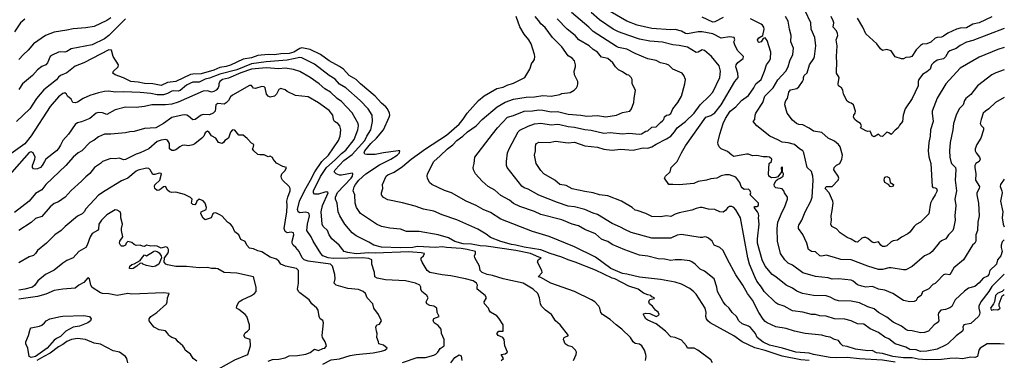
# Model space of a CAD drawing. Header units: metres. Extents: x -46681 to -43747, y -240911 to -237677.
# Tile 404 of 656: x -43981 to -43747, y -240500 to -240419. Entities that reach past the tile are written whole.
import ezdxf

# ---------------------------------------------------------------- set-up
doc = ezdxf.new("R2010")
doc.units = ezdxf.units.M
doc.layers.add('CONTOUR_INDEX', color=1, linetype='Continuous')
doc.layers.add('CONTOUR_INTER', color=3, linetype='Continuous')

msp = doc.modelspace()

# ---------------------------------------------------------------- linework, layer by layer
at = {"layer": 'CONTOUR_INDEX'}
for points, elevation in [([(-43959.6, -240418.34), (-43960.6, -240418.97), (-43963.6, -240420.34), (-43965.6, -240420.72), (-43968.6, -240420.9), (-43970.1, -240421.27), (-43973.1, -240421.74), (-43975.22, -240422.52), (-43978.1, -240424.52), (-43979.31, -240426.02), (-43980.48, -240427.02), (-43981.6, -240428.27)], 95), ([(-43793.1, -240499.98), (-43795.1, -240499.79), (-43799.6, -240498.92), (-43803.6, -240497.57), (-43806.1, -240496.94), (-43809.06, -240495.52), (-43811.1, -240494.1), (-43816.72, -240491.02), (-43817.25, -240490.52), (-43817.63, -240490.02), (-43817.76, -240489.52), (-43817.66, -240488.52), (-43817.9, -240487.52), (-43820.1, -240484.2), (-43820.6, -240483.61), (-43821.6, -240482.81), (-43823.6, -240481.76), (-43825.1, -240481.29), (-43828.6, -240480.68), (-43833.6, -240480.14), (-43836.6, -240479.39), (-43837.6, -240479.25), (-43838.2, -240479.02), (-43840.38, -240478.02), (-43844.1, -240475.37), (-43849.1, -240472.88), (-43855.1, -240470.46), (-43859.1, -240469.2), (-43866.6, -240466.31), (-43869.1, -240464.75), (-43870.87, -240464.02), (-43872.56, -240463.02), (-43874.94, -240462.02), (-43878.38, -240460.02), (-43880.1, -240459.45), (-43883.1, -240458.02), (-43883.65, -240457.52), (-43884.1, -240456.51), (-43884.2, -240456.02), (-43884.14, -240455.52), (-43882.65, -240452.52), (-43881.1, -240451.21), (-43879.38, -240449.52), (-43878.1, -240448.57), (-43877.1, -240447.57), (-43875.66, -240446.52), (-43874.6, -240445.52), (-43872.54, -240444.02), (-43871.12, -240442.52), (-43867.5, -240439.52), (-43865.6, -240438.39), (-43863.6, -240437.72), (-43860.6, -240437.18), (-43858.6, -240437.12), (-43856.6, -240436.81), (-43854.6, -240437.01), (-43852.6, -240436.56), (-43852.1, -240436.34), (-43850.1, -240436.07), (-43849.16, -240435.52), (-43848.62, -240435.02), (-43848.39, -240434.52), (-43848.25, -240434.02), (-43848.31, -240433.52), (-43849.1, -240431.91), (-43849.17, -240431.02), (-43848.84, -240430.02), (-43848.84, -240429.52), (-43849.1, -240428.52), (-43849.6, -240427.91), (-43850.6, -240427.34), (-43852.1, -240425.22), (-43854.32, -240423.02), (-43856.1, -240420.65), (-43857.1, -240419.75), (-43857.54, -240419.02), (-43858.46, -240418.02)], 95), ([(-43813.6, -240418.26), (-43815.6, -240419.27), (-43816.1, -240419.32), (-43818.6, -240418.15)], 100), ([(-43746.6, -240437.27), (-43748.68, -240438.52), (-43750.29, -240440.02), (-43751.1, -240440.54), (-43751.6, -240441.07), (-43752.15, -240442.52), (-43752.34, -240443.52), (-43752.1, -240443.99), (-43751.57, -240444.52), (-43751.55, -240445.02), (-43752.21, -240447.02), (-43753.18, -240448.52), (-43753.53, -240449.52), (-43753.56, -240450.02), (-43753.33, -240450.52), (-43752.5, -240451.52), (-43752.37, -240452.02), (-43752.56, -240452.52), (-43753.36, -240453.02), (-43753.63, -240453.52), (-43753.66, -240454.02), (-43753.39, -240455.52), (-43753.44, -240457.02), (-43752.53, -240458.52), (-43752.57, -240459.02), (-43753.13, -240460.02), (-43753.15, -240460.52), (-43752.75, -240462.52), (-43752.61, -240465.52), (-43752.91, -240467.02), (-43752.96, -240469.02), (-43753.38, -240470.02), (-43753.39, -240471.52), (-43753.64, -240472.02), (-43754.14, -240472.52), (-43756.29, -240476.02), (-43758.6, -240477.93), (-43759.6, -240479.6), (-43760.6, -240479.43), (-43761.1, -240479.6), (-43762.6, -240481.18), (-43763.1, -240481.64), (-43763.6, -240481.89), (-43764.6, -240482.92), (-43766.1, -240483.62), (-43766.45, -240484.52), (-43767.26, -240485.02), (-43767.6, -240485.67), (-43768.1, -240485.9), (-43769.1, -240486.01), (-43770.6, -240485.68), (-43773.17, -240484.02), (-43775.1, -240483.22), (-43776.6, -240482.96), (-43777.6, -240482.48), (-43778.1, -240482.38), (-43779.6, -240482.48), (-43780.6, -240482.28), (-43781.6, -240481.93), (-43782.6, -240481.08), (-43783.1, -240480.83), (-43786.1, -240480.49), (-43787.6, -240480.58), (-43788.6, -240480.28), (-43791.6, -240479.93), (-43794.6, -240479.11), (-43797.1, -240477.26), (-43798.1, -240476.75), (-43798.91, -240476.02), (-43799.97, -240474.52), (-43800.67, -240471.52), (-43800.74, -240468.52), (-43800.6, -240467.02), (-43799.6, -240464.52), (-43798.97, -240463.52), (-43798.25, -240461.52), (-43798.29, -240461.02), (-43799.02, -240460.02), (-43799.15, -240459.52), (-43799.6, -240459.09), (-43801.1, -240458.8), (-43801.38, -240458.52), (-43801.5, -240458.02), (-43801.1, -240457.19), (-43800.6, -240456.73), (-43800.01, -240456.52), (-43799.31, -240456.02), (-43799.22, -240455.52), (-43799.46, -240455.02), (-43799.47, -240454.02), (-43799.6, -240453.92), (-43799.82, -240454.02), (-43799.75, -240455.02), (-43800.6, -240456.17), (-43801.1, -240456.38), (-43802.1, -240456.43), (-43802.73, -240456.02), (-43802.79, -240455.52), (-43802.64, -240453.02), (-43802.12, -240452.52), (-43802.05, -240452.02), (-43802.56, -240451.52), (-43803.1, -240451.41), (-43804.1, -240451.43), (-43805.6, -240451.16), (-43806.6, -240451.19), (-43807.6, -240450.82), (-43808.1, -240450.77), (-43811.1, -240451.33), (-43811.6, -240451.07), (-43812.6, -240450.19), (-43814.12, -240449.52), (-43814.58, -240449.02), (-43814.84, -240448.52), (-43814.86, -240448.02), (-43814.4, -240446.02), (-43813.63, -240443.52), (-43813.1, -240442.27), (-43811.94, -240440.52), (-43810.62, -240439.52), (-43809.28, -240438.02), (-43807.6, -240436.8), (-43806.31, -240435.02), (-43805.83, -240434.02), (-43804.6, -240433.02), (-43803.74, -240431.02), (-43803.29, -240429.52), (-43802.55, -240428.52), (-43802.33, -240428.02), (-43802.23, -240426.52), (-43803.1, -240423.68), (-43803.6, -240423.05), (-43804.1, -240423.21), (-43804.6, -240424.06), (-43805.1, -240424.19), (-43805.3, -240424.02), (-43805.42, -240423.52), (-43805.1, -240423.08), (-43804.14, -240422.52), (-43803.82, -240421.02), (-43803.9, -240420.52), (-43804.25, -240420.02), (-43804.6, -240419.78), (-43807.1, -240418.58)], 100), ([(-43890.1, -240500.5), (-43886.6, -240499.27), (-43884.6, -240499.24), (-43882.6, -240498.69), (-43882.1, -240498.46), (-43881.63, -240498.02), (-43881.1, -240497.11), (-43880.15, -240496.52), (-43880.17, -240495.02), (-43880.75, -240493.52), (-43880.89, -240492.52), (-43881.6, -240491.62), (-43882.55, -240491.02), (-43882.77, -240490.52), (-43882.6, -240489.97), (-43881.35, -240489.52), (-43881.78, -240488.52), (-43881.9, -240487.52), (-43882.6, -240487.03), (-43883.6, -240486.9), (-43884.29, -240486.52), (-43884.41, -240486.02), (-43883.97, -240485.02), (-43884.26, -240484.52), (-43885.45, -240483.52), (-43885.74, -240483.02), (-43885.73, -240482.52), (-43885.98, -240482.02), (-43886.99, -240481.52), (-43889.34, -240481.02), (-43894.1, -240480.76), (-43896.1, -240480.39), (-43896.71, -240480.02), (-43896.74, -240479.02), (-43897.39, -240477.02), (-43897.42, -240476.02), (-43898.1, -240475.69), (-43899.6, -240475.52), (-43906.6, -240475.68), (-43907.8, -240475.52), (-43909.1, -240475.05), (-43909.57, -240474.52), (-43911.38, -240471.52), (-43911.85, -240470.52), (-43912.87, -240469.02), (-43912.77, -240467.52), (-43912.22, -240465.52), (-43912.35, -240465.02), (-43912.6, -240464.76), (-43913.1, -240464.67), (-43914.6, -240464.79), (-43914.94, -240464.52), (-43915.09, -240464.02), (-43914.63, -240462.02), (-43913.46, -240459.52), (-43911.99, -240457.02), (-43911, -240455.02), (-43909.31, -240452.52), (-43907.75, -240451.02), (-43905.35, -240447.52), (-43904.93, -240446.52), (-43904.8, -240445.02), (-43905.02, -240444.02), (-43905.51, -240443.52), (-43906.28, -240443.02), (-43906.55, -240442.52), (-43906.68, -240441.52), (-43907.6, -240440.41), (-43910.1, -240438.6), (-43912.6, -240437.12), (-43915.6, -240436.82), (-43917.6, -240435.9), (-43918.1, -240435.47), (-43919.1, -240435.15), (-43919.6, -240435.4), (-43920.13, -240436.52), (-43920.6, -240436.97), (-43921.6, -240437.18), (-43922.14, -240437.02), (-43922.53, -240436.52), (-43922.82, -240435.02), (-43923.1, -240434.75), (-43923.6, -240434.67), (-43925.1, -240435.18), (-43925.6, -240435.06), (-43926.1, -240434.44), (-43926.6, -240434.45), (-43930.6, -240436.74), (-43931.1, -240437.17), (-43931.56, -240438.02), (-43932.1, -240438.6), (-43932.6, -240438.88), (-43934.1, -240438.73), (-43934.59, -240439.02), (-43934.77, -240440.52), (-43935.22, -240441.02), (-43936.1, -240441.45), (-43937.6, -240441.35), (-43938.1, -240441.53), (-43939.54, -240442.52), (-43940.1, -240442.63), (-43941.1, -240441.72), (-43941.47, -240441.52), (-43942.1, -240441.41), (-43942.6, -240441.49), (-43945.1, -240442.04), (-43947.1, -240443.49), (-43948.87, -240444.52), (-43951.6, -240444.71), (-43954.1, -240445.43), (-43955.1, -240445.49), (-43956.1, -240445.71), (-43959.6, -240446.07), (-43961.1, -240446), (-43962.6, -240446.67), (-43963.6, -240447.46), (-43964.6, -240448.01), (-43966.51, -240450.02), (-43967.39, -240450.52), (-43968.64, -240451.52), (-43970.32, -240453.52), (-43975.11, -240458.02), (-43976.1, -240459.31), (-43977.6, -240460.16), (-43979.1, -240462.02), (-43982.6, -240464.7)], 90), ([(-43955.6, -240500.56), (-43955.83, -240499.52), (-43956.1, -240499.05), (-43957.58, -240498.02), (-43959.1, -240497.66), (-43962.1, -240496.06), (-43963.6, -240495.85), (-43965.63, -240495.02), (-43967.6, -240494.71), (-43968.97, -240495.02), (-43970.1, -240495.48), (-43971.1, -240496.2), (-43972.1, -240496.7), (-43974.1, -240498.26), (-43975.6, -240499), (-43977.24, -240500.02)], 85)]:
    msp.add_lwpolyline(points, dxfattribs=dict(at, elevation=elevation))
at = {"layer": 'CONTOUR_INTER'}
for points, elevation in [([(-43816.14, -240500.52), (-43816.6, -240499.82), (-43819.69, -240497.52), (-43820.54, -240497.02), (-43822.1, -240497.08), (-43822.37, -240496.52), (-43823.6, -240495.17), (-43825.1, -240494.52), (-43826.1, -240494.33), (-43827.41, -240493.02), (-43829.6, -240491.26), (-43831.6, -240490.35), (-43832.04, -240490.02), (-43832.4, -240489.52), (-43832.66, -240489.02), (-43832.6, -240488.87), (-43832.1, -240488.72), (-43831.1, -240488.79), (-43829.6, -240489.47), (-43829.1, -240489.29), (-43828.88, -240489.02), (-43829.1, -240488.5), (-43829.77, -240488.02), (-43830.49, -240487.02), (-43831.23, -240486.52), (-43831.37, -240486.02), (-43831.1, -240485.46), (-43830.1, -240485.17), (-43830.02, -240485.02), (-43830.6, -240484.79), (-43830.85, -240484.52), (-43831.6, -240484.37), (-43832.6, -240483.94), (-43833.93, -240483.02), (-43836.1, -240482.27), (-43839.48, -240480.52), (-43840.1, -240480.35), (-43844.1, -240478.47), (-43848.89, -240476.52), (-43850.6, -240475.98), (-43852.1, -240475.32), (-43854.84, -240474.52), (-43857.1, -240473.58), (-43861.1, -240473), (-43863.1, -240472.48), (-43864.1, -240472.35), (-43866.6, -240471.66), (-43869.1, -240470.67), (-43870.1, -240469.85), (-43872.1, -240468.69), (-43877.1, -240466.42), (-43880.6, -240465.24), (-43882.6, -240464.4), (-43885.1, -240463.94), (-43887.1, -240463.21), (-43890.1, -240462.37), (-43893.6, -240461.71), (-43894.6, -240461.17), (-43895.08, -240460.52), (-43895.08, -240460.02), (-43894.74, -240459.02), (-43894.86, -240458.02), (-43893.99, -240456.02), (-43893.6, -240455.71), (-43892.1, -240455.12), (-43890.1, -240453.75), (-43887.99, -240452.02), (-43884.6, -240449.52), (-43879.6, -240446.3), (-43876.6, -240443.65), (-43875.6, -240442.48), (-43874.69, -240441.02), (-43871.95, -240438.02), (-43870.6, -240436.88), (-43867.6, -240435.16), (-43866.1, -240434.83), (-43865.1, -240434.34), (-43863.6, -240433.88), (-43860.93, -240432.52), (-43859.73, -240430.52), (-43859.27, -240429.02), (-43859.1, -240428.96), (-43858.6, -240428.26), (-43858.5, -240427.52), (-43858.59, -240427.02), (-43859.38, -240424.52), (-43860, -240423.52), (-43861.1, -240422.22), (-43862.1, -240420.49), (-43862.97, -240418.02)], 94), ([(-43746.6, -240496.11), (-43747.6, -240495.99), (-43750.65, -240496.02), (-43752.35, -240497.02), (-43752.67, -240497.52), (-43752.98, -240499.02), (-43753.6, -240499.24), (-43754.6, -240499.21), (-43756.6, -240499.59), (-43758.1, -240499.46), (-43759.6, -240499.48), (-43761.6, -240499.77), (-43765.1, -240499.83), (-43767.1, -240499.68), (-43768.6, -240499.35), (-43770.6, -240499.36), (-43773.17, -240499.02), (-43775.6, -240498.35), (-43777.1, -240498.17), (-43778.1, -240497.62), (-43779.1, -240497.65), (-43782.1, -240497.32), (-43784.1, -240496.67), (-43785.1, -240496.5), (-43785.6, -240496.03), (-43786.1, -240495.21), (-43787.1, -240494.95), (-43788.1, -240494.39), (-43789.1, -240494.26), (-43790.1, -240493.92), (-43794.1, -240493.55), (-43796.6, -240492.96), (-43798.6, -240492.34), (-43801.1, -240491.95), (-43803.1, -240491), (-43803.6, -240490.68), (-43804.1, -240490.15), (-43805.12, -240488.52), (-43806.6, -240485.64), (-43807.8, -240484.02), (-43808.94, -240482.02), (-43810.6, -240479.54), (-43812.6, -240475.88), (-43813.6, -240473.75), (-43814.41, -240473.02), (-43815.76, -240472.52), (-43816.23, -240471.52), (-43817.1, -240470.86), (-43817.6, -240470.59), (-43818.1, -240470.53), (-43818.6, -240470.68), (-43819.1, -240470.66), (-43823.6, -240469.97), (-43824.6, -240470.13), (-43826.1, -240470.81), (-43830.6, -240470.84), (-43835.6, -240469.47), (-43837.1, -240468.79), (-43838.1, -240468.18), (-43840.1, -240467.31), (-43843.6, -240465.18), (-43844.6, -240464.88), (-43846.6, -240464.01), (-43849.1, -240463.35), (-43850.6, -240463.19), (-43853.1, -240462.3), (-43857.6, -240460.59), (-43860.1, -240459.14), (-43861.1, -240458.81), (-43861.6, -240458.47), (-43865.09, -240454.02), (-43865.28, -240453.52), (-43865.31, -240452.52), (-43865.02, -240450.52), (-43864.68, -240449.52), (-43862.49, -240445.52), (-43862.1, -240445.12), (-43860.1, -240444.14), (-43858.6, -240443.58), (-43857.1, -240443.4), (-43854.6, -240443.79), (-43853.1, -240443.68), (-43852.6, -240443.76), (-43850.6, -240444.24), (-43849.1, -240444.36), (-43846.6, -240444.89), (-43845.1, -240445.05), (-43842.1, -240445.8), (-43840.6, -240445.68), (-43837.6, -240445.99), (-43836.1, -240445.81), (-43833.6, -240446.03), (-43833.1, -240445.96), (-43832.1, -240445.33), (-43831.6, -240445.24), (-43830.6, -240444.37), (-43829.6, -240444.29), (-43828.6, -240443.23), (-43828.1, -240442.88), (-43827.8, -240442.52), (-43827.6, -240441.92), (-43827.1, -240441.53), (-43826.6, -240441.43), (-43826.1, -240441.13), (-43825.59, -240440.02), (-43824.45, -240438.52), (-43823.59, -240437.02), (-43822.76, -240434.02), (-43822.62, -240433.02), (-43822.97, -240432.02), (-43823.42, -240431.52), (-43825.6, -240430.52), (-43826.6, -240429.61), (-43827.1, -240429.34), (-43828.6, -240429.03), (-43829.6, -240428.44), (-43831.6, -240428.05), (-43834.6, -240426.85), (-43836.6, -240425.8), (-43838.6, -240425.36), (-43839.1, -240425.12), (-43844.6, -240421.53), (-43845.63, -240420.52), (-43849.8, -240417.02)], 97), ([(-43746.6, -240479.44), (-43749.6, -240482.38), (-43750.28, -240483.52), (-43752.2, -240486.02), (-43752.67, -240487.02), (-43752.7, -240487.52), (-43752.46, -240488.52), (-43752.48, -240489.02), (-43752.73, -240489.52), (-43754.6, -240491.18), (-43756.25, -240491.52), (-43756.52, -240492.02), (-43756.43, -240492.52), (-43756.59, -240493.02), (-43758.1, -240494.1), (-43760.1, -240496.01), (-43760.6, -240496.35), (-43762.6, -240497.27), (-43765.1, -240497.76), (-43766.6, -240497.88), (-43767.6, -240497.44), (-43769.1, -240497.34), (-43770.1, -240496.81), (-43772.6, -240496), (-43774.1, -240494.79), (-43775.1, -240494.43), (-43776.6, -240493.33), (-43778.6, -240492.44), (-43780.1, -240491.35), (-43781.6, -240491.21), (-43783.1, -240490.56), (-43784.6, -240490.12), (-43787.1, -240490.07), (-43789.1, -240489.42), (-43790.6, -240489.37), (-43791.6, -240489.06), (-43792.6, -240488.99), (-43794.6, -240488.5), (-43797.1, -240488.11), (-43799.1, -240487.02), (-43800.6, -240486.59), (-43801.1, -240486.27), (-43803.87, -240483.52), (-43804.45, -240482.52), (-43805.6, -240481.06), (-43806.11, -240480.02), (-43807.31, -240477.02), (-43807.74, -240475.52), (-43809.49, -240466.02), (-43810.6, -240464.06), (-43811.1, -240463.53), (-43811.6, -240463.28), (-43812.1, -240463.28), (-43812.6, -240463.6), (-43813.1, -240464.25), (-43813.6, -240464.66), (-43814.41, -240464.52), (-43815.6, -240463.97), (-43817.1, -240463.95), (-43818.6, -240463.55), (-43819.1, -240463.53), (-43820.1, -240463.72), (-43821.1, -240464.15), (-43824.1, -240464.79), (-43825.1, -240465.14), (-43826.1, -240465.68), (-43827.1, -240465.54), (-43828.6, -240465.72), (-43830.6, -240465.67), (-43832.1, -240464.94), (-43834.1, -240464.21), (-43834.6, -240464.13), (-43835.36, -240463.52), (-43837.9, -240462.02), (-43841.1, -240460.75), (-43843.1, -240460.5), (-43844.6, -240460.01), (-43846.6, -240459.74), (-43849.6, -240459.06), (-43851.1, -240458.3), (-43852.58, -240458.02), (-43853.73, -240457.02), (-43856.35, -240455.52), (-43857.1, -240454.67), (-43858.22, -240453.02), (-43858.59, -240451.02), (-43858.4, -240450.02), (-43858.4, -240449.02), (-43858.3, -240448.52), (-43858.1, -240448.23), (-43857.6, -240447.95), (-43855.1, -240448.05), (-43853.6, -240447.74), (-43850.6, -240448.11), (-43849.1, -240447.91), (-43846.6, -240448.83), (-43843.6, -240449.16), (-43842.1, -240449.58), (-43840.1, -240449.85), (-43838.1, -240449.6), (-43835.1, -240449.88), (-43833.1, -240449.35), (-43832.6, -240449.27), (-43831.6, -240449.38), (-43830.6, -240449.06), (-43829.6, -240448.4), (-43827.1, -240447.16), (-43826.1, -240446.48), (-43825.26, -240445.52), (-43824.6, -240444.5), (-43822.6, -240443), (-43820.54, -240441.02), (-43819.1, -240439.04), (-43816.95, -240437.02), (-43816.1, -240436.02), (-43814.4, -240432.52), (-43814.3, -240431.02), (-43814.6, -240429.79), (-43816.42, -240427.52), (-43818.1, -240426.06), (-43818.6, -240425.94), (-43819.6, -240426.51), (-43820.1, -240426.57), (-43822.1, -240425.34), (-43824.1, -240424.89), (-43825.6, -240424.71), (-43828.1, -240424.13), (-43831.1, -240423.86), (-43833.6, -240423.36), (-43836.1, -240422.55), (-43838.6, -240421.65), (-43839.86, -240421.02), (-43843.1, -240418.76), (-43845.12, -240417.02)], 98), ([(-43746.6, -240471.19), (-43747.1, -240471.69), (-43747.36, -240472.52), (-43747.37, -240473.02), (-43747.1, -240474.02), (-43747.41, -240475.02), (-43748.19, -240476.02), (-43748.49, -240477.02), (-43750.03, -240478.52), (-43750.32, -240479.52), (-43750.6, -240479.88), (-43751.6, -240480.38), (-43752.6, -240481.49), (-43753.6, -240482.36), (-43755.1, -240482.78), (-43756.1, -240483.47), (-43758.33, -240485.52), (-43759.1, -240487.09), (-43759.6, -240487.45), (-43760.6, -240487.85), (-43761.69, -240488.02), (-43762.17, -240488.52), (-43762.34, -240489.02), (-43762.17, -240490.52), (-43762.6, -240491), (-43763.32, -240491.52), (-43764.66, -240493.02), (-43765.6, -240493.34), (-43766.6, -240493.43), (-43768.6, -240492.88), (-43769.6, -240492.81), (-43770.1, -240492.59), (-43771.1, -240491.83), (-43773.1, -240490.87), (-43774.6, -240489.64), (-43776.6, -240488.51), (-43777.6, -240487.71), (-43779.1, -240487.2), (-43781.1, -240486.28), (-43783.1, -240485.87), (-43786.1, -240485.75), (-43786.96, -240485.52), (-43788.1, -240484.87), (-43789.1, -240484.59), (-43792.1, -240484.53), (-43794.68, -240484.02), (-43796.1, -240483.45), (-43797.1, -240482.77), (-43798.6, -240482.07), (-43801.1, -240480.08), (-43801.98, -240479.52), (-43803.61, -240477.52), (-43804.31, -240476.02), (-43805.42, -240472.02), (-43805.46, -240471.02), (-43805.04, -240467.52), (-43805.22, -240466.02), (-43805.16, -240465.52), (-43805.21, -240465.02), (-43805.46, -240464.52), (-43806.23, -240463.52), (-43806.1, -240463.3), (-43805.6, -240463.31), (-43805.18, -240463.02), (-43805.24, -240462.52), (-43807.16, -240460.52), (-43807.04, -240460.02), (-43807.16, -240459.52), (-43807.6, -240459.18), (-43808.6, -240459.2), (-43809.1, -240458.85), (-43809.33, -240458.52), (-43809.66, -240457.52), (-43810.6, -240456.31), (-43812.1, -240455.76), (-43813.1, -240455.7), (-43814.1, -240455.99), (-43815.1, -240456.56), (-43816.6, -240456.66), (-43817.6, -240456.98), (-43819.6, -240457.34), (-43820.6, -240457.81), (-43824.1, -240458.15), (-43825.6, -240458.01), (-43826.6, -240458.05), (-43827.65, -240456.52), (-43827.41, -240456.02), (-43826.3, -240455.02), (-43826.01, -240454.02), (-43824.6, -240452.54), (-43823.6, -240450.52), (-43822.6, -240448.84), (-43817.74, -240442.02), (-43816.6, -240441.56), (-43815.6, -240440.93), (-43814.1, -240439.08), (-43810.81, -240433.52), (-43810.06, -240432.52), (-43810.13, -240431.52), (-43810.6, -240430.02), (-43810.5, -240429.52), (-43810.1, -240428.96), (-43808.88, -240428.02), (-43808.81, -240427.52), (-43810.1, -240426.19), (-43810.79, -240425.02), (-43811.06, -240424.02), (-43810.88, -240423.52), (-43810.97, -240423.02), (-43812.1, -240422.8), (-43814.1, -240423.16), (-43816.1, -240422.09), (-43818.6, -240421.64), (-43819.6, -240421.63), (-43822.1, -240422.09), (-43822.6, -240422.03), (-43823.6, -240421.5), (-43825.1, -240421.11), (-43826.1, -240421.16), (-43830.6, -240420.89), (-43834.1, -240420.05), (-43836.6, -240419.08), (-43840.6, -240416.79)], 99), ([(-43746.6, -240430.67), (-43748.6, -240431.41), (-43749.6, -240431.91), (-43753, -240434.52), (-43754.6, -240436.58), (-43755.74, -240437.52), (-43756.09, -240438.02), (-43756.44, -240439.02), (-43757.34, -240440.02), (-43758.05, -240441.52), (-43758.7, -240443.52), (-43758.87, -240445.02), (-43759.54, -240448.02), (-43759.66, -240450.02), (-43759.58, -240451.52), (-43759.38, -240452.52), (-43759.15, -240453.02), (-43758.25, -240454.02), (-43758.19, -240454.52), (-43758.35, -240457.02), (-43758.03, -240459.52), (-43758.38, -240461.52), (-43758.18, -240463.02), (-43758.43, -240465.52), (-43758.28, -240466.52), (-43758.68, -240468.52), (-43758.89, -240469.02), (-43759.9, -240470.02), (-43760.56, -240471.02), (-43761.6, -240471.5), (-43762.1, -240471.91), (-43763.81, -240474.02), (-43764.36, -240474.52), (-43765.6, -240475.06), (-43768.6, -240477.62), (-43770.1, -240478.34), (-43770.6, -240478.36), (-43773.6, -240477.88), (-43774.1, -240477.9), (-43775.6, -240478.33), (-43776.6, -240478.3), (-43779.1, -240477.54), (-43783.1, -240475.99), (-43785.6, -240475.95), (-43787.1, -240475.42), (-43789.1, -240474.9), (-43790.1, -240475.1), (-43790.6, -240475.02), (-43791.6, -240474.12), (-43792.6, -240473.99), (-43793.31, -240473.52), (-43793.65, -240472.02), (-43794.6, -240469.96), (-43795.63, -240468.52), (-43795.7, -240468.02), (-43795.6, -240467.7), (-43794.85, -240466.52), (-43794.1, -240464.56), (-43792.76, -240462.02), (-43792.43, -240461.02), (-43792.18, -240457.02), (-43792.26, -240456.02), (-43792.6, -240454.91), (-43793.6, -240453.96), (-43794.37, -240450.52), (-43794.66, -240450.02), (-43795.43, -240449.52), (-43796.6, -240448.48), (-43798.1, -240448.08), (-43799.6, -240447.98), (-43800.6, -240447.37), (-43802.5, -240446.52), (-43805.6, -240444.04), (-43806.48, -240443.02), (-43806.08, -240442.52), (-43806, -240441.52), (-43805.85, -240441.02), (-43804.21, -240438.52), (-43803.69, -240437.02), (-43801.67, -240435.02), (-43800.6, -240433.06), (-43798.7, -240431.02), (-43798.1, -240430), (-43797.74, -240428.52), (-43797.05, -240427.02), (-43796.89, -240425.52), (-43797.51, -240424.02), (-43797.42, -240422.52), (-43797.84, -240421.02), (-43798.1, -240419.12), (-43798.73, -240418.02)], 101), ([(-43746.6, -240425.41), (-43748.1, -240425.83), (-43752.6, -240427.71), (-43757.1, -240430.3), (-43760.54, -240434.02), (-43762.6, -240437.43), (-43763.77, -240440.52), (-43763.83, -240441.02), (-43763.58, -240443.02), (-43764.21, -240445.02), (-43764.26, -240446.52), (-43764.61, -240448.02), (-43764.74, -240450.02), (-43764.6, -240451.45), (-43764.1, -240453.02), (-43763.83, -240458.52), (-43763.6, -240458.72), (-43763.1, -240458.81), (-43762.73, -240459.02), (-43762.63, -240459.52), (-43763.05, -240460.52), (-43763.73, -240461.52), (-43764.21, -240462.52), (-43764.6, -240465.05), (-43766.6, -240466.98), (-43767.6, -240467.56), (-43768.08, -240468.02), (-43769.1, -240469.38), (-43769.6, -240469.83), (-43771.1, -240470.62), (-43772.1, -240471.32), (-43773.1, -240471.45), (-43773.6, -240471.69), (-43774.6, -240472.66), (-43775.1, -240472.82), (-43775.6, -240472.79), (-43776.02, -240472.52), (-43776.6, -240471.72), (-43777.6, -240471.93), (-43778.1, -240471.75), (-43779.1, -240470.91), (-43779.6, -240470.66), (-43780.1, -240470.63), (-43780.6, -240470.81), (-43781.6, -240471.77), (-43782.1, -240471.74), (-43783.1, -240471.1), (-43784.1, -240470.65), (-43785.77, -240469.52), (-43786.6, -240468.64), (-43787.71, -240468.02), (-43787.95, -240467.52), (-43787.81, -240466.52), (-43787.89, -240465.52), (-43787.6, -240464.24), (-43787.4, -240462.52), (-43787.48, -240462.02), (-43788.35, -240460.02), (-43789.3, -240459.02), (-43789.1, -240458.49), (-43787.6, -240458.52), (-43786.18, -240457.02), (-43786.05, -240456.52), (-43786.18, -240456.02), (-43787.1, -240454.8), (-43787.22, -240454.52), (-43787.2, -240454.02), (-43786.6, -240453.41), (-43785.85, -240453.02), (-43785.36, -240452.02), (-43785.18, -240451.02), (-43785.77, -240449.02), (-43786.14, -240448.52), (-43787.1, -240447.7), (-43788.6, -240446.99), (-43790.1, -240445.62), (-43792.1, -240445.29), (-43793.1, -240444.59), (-43794.6, -240443.81), (-43795.6, -240443.76), (-43796.13, -240443.52), (-43797.1, -240442.67), (-43798.35, -240441.02), (-43798.89, -240439.02), (-43798.86, -240438.52), (-43798.67, -240438.02), (-43798.3, -240437.52), (-43797.97, -240436.02), (-43797.6, -240435.5), (-43796.1, -240435.18), (-43795.6, -240434.72), (-43794.71, -240433.52), (-43794.47, -240433.02), (-43794.51, -240432.52), (-43794.3, -240432.02), (-43793.6, -240431.39), (-43793.05, -240429.52), (-43792.02, -240428.02), (-43791.87, -240427.52), (-43791.55, -240425.02), (-43791.75, -240423.02), (-43792.62, -240421.02), (-43792.7, -240419.52), (-43794.1, -240416.61)], 102), ([(-43746.6, -240420.86), (-43754.1, -240423.69), (-43755.6, -240424.12), (-43757.1, -240424.88), (-43758.1, -240425.64), (-43759.6, -240426.17), (-43760.01, -240426.52), (-43760.6, -240427.58), (-43761.1, -240428.05), (-43762.6, -240428.41), (-43763.5, -240429.02), (-43763.97, -240429.52), (-43764.31, -240430.52), (-43765.1, -240431.22), (-43766.1, -240431.79), (-43766.97, -240433.02), (-43767.11, -240433.52), (-43767.15, -240434.52), (-43768.57, -240437.52), (-43770.23, -240440.02), (-43770.73, -240441.52), (-43770.9, -240443.02), (-43771.6, -240443.92), (-43771.88, -240444.52), (-43772.6, -240445.05), (-43773.6, -240446.1), (-43774.1, -240445.71), (-43774.6, -240445.55), (-43775.6, -240446.61), (-43776.1, -240446.54), (-43776.6, -240446.07), (-43777.6, -240446.66), (-43778.1, -240446.45), (-43778.6, -240445.33), (-43779.1, -240445.39), (-43779.6, -240445.28), (-43780.85, -240444.52), (-43780.65, -240444.02), (-43780.85, -240443.52), (-43781.71, -240443.02), (-43782.25, -240442.52), (-43782.55, -240442.02), (-43782.5, -240441.52), (-43782.19, -240441.02), (-43782.11, -240440.52), (-43782.57, -240439.02), (-43783.1, -240438.61), (-43783.6, -240438.49), (-43784.1, -240438.18), (-43784.96, -240436.52), (-43785.08, -240435.52), (-43785.44, -240435.02), (-43786.1, -240434.52), (-43786.2, -240434.02), (-43786, -240432.52), (-43786.57, -240431.52), (-43786.6, -240431.02), (-43786.52, -240429.02), (-43786.61, -240427.52), (-43786.47, -240425.02), (-43786.65, -240423.52), (-43786.32, -240422.52), (-43786.33, -240422.02), (-43786.6, -240421.38), (-43787.37, -240420.52), (-43787.27, -240419.52), (-43787.39, -240419.02), (-43787.91, -240418.02)], 103), ([(-43749.6, -240418.1), (-43752.6, -240419.51), (-43754.1, -240419.83), (-43755.6, -240420.66), (-43757.1, -240420.8), (-43758, -240421.02), (-43760.1, -240421.98), (-43761.1, -240422.71), (-43761.6, -240422.9), (-43762.6, -240422.96), (-43763.1, -240423.13), (-43764.1, -240424.1), (-43765.1, -240424.5), (-43766.1, -240424.6), (-43766.6, -240424.88), (-43767.6, -240425.97), (-43768.68, -240427.52), (-43769.1, -240427.69), (-43770.1, -240427.76), (-43770.6, -240428.08), (-43771.1, -240428.11), (-43772.6, -240427.57), (-43773.6, -240426.14), (-43774.6, -240425.85), (-43775.6, -240426.09), (-43776.1, -240425.71), (-43777.02, -240424.52), (-43779.6, -240422.11), (-43780.29, -240420.52), (-43781.6, -240418.38)], 104), ([(-43980.1, -240418.61), (-43981.14, -240419.52), (-43982.6, -240421.67)], 96), ([(-43956.1, -240418.52), (-43960.14, -240422.52), (-43961.1, -240423.3), (-43964.1, -240424.78), (-43969.1, -240425.73), (-43970.1, -240426.36), (-43970.6, -240426.5), (-43971.6, -240426.42), (-43972.1, -240426.5), (-43973.6, -240427.21), (-43974.1, -240427.56), (-43974.7, -240429.02), (-43975.1, -240429.48), (-43976.1, -240429.94), (-43977.1, -240430.67), (-43978.3, -240432.02), (-43980.65, -240434.02), (-43981.6, -240435.36)], 94), ([(-43772.6, -240500.4), (-43775.6, -240499.91), (-43781.1, -240499.63), (-43784.1, -240499.26), (-43786.6, -240499.37), (-43788.1, -240499.26), (-43792.1, -240498.56), (-43793.1, -240498.26), (-43796.3, -240498.02), (-43799.49, -240497.02), (-43802.6, -240496.33), (-43804.1, -240495.65), (-43805.51, -240494.52), (-43805.89, -240493.52), (-43807.1, -240492.16), (-43807.6, -240491.84), (-43809.1, -240491.24), (-43809.89, -240490.52), (-43810.46, -240489.52), (-43811.45, -240488.52), (-43812.18, -240487.52), (-43813.1, -240486.74), (-43813.62, -240486.02), (-43814.94, -240483.52), (-43815.11, -240482.52), (-43815.76, -240480.52), (-43818.1, -240478.69), (-43819.1, -240478.18), (-43820.29, -240477.02), (-43821.1, -240476.47), (-43821.6, -240476.25), (-43823.6, -240475.98), (-43825.1, -240475.98), (-43826.1, -240476.14), (-43827.6, -240475.8), (-43829.1, -240475.76), (-43831.6, -240475.12), (-43833.6, -240474.89), (-43837.1, -240473.62), (-43840.1, -240472.3), (-43841.1, -240471.63), (-43842.1, -240471.31), (-43842.6, -240471.03), (-43844.1, -240469.79), (-43846.6, -240468.8), (-43848.1, -240467.9), (-43849.6, -240467.49), (-43852.1, -240466.42), (-43857.1, -240465.16), (-43858.6, -240464.51), (-43862.1, -240463.27), (-43863.6, -240462.54), (-43864.6, -240461.77), (-43866.6, -240460.64), (-43868.1, -240459.41), (-43869.62, -240458.52), (-43871.1, -240457.21), (-43872.65, -240455.52), (-43873.12, -240454.52), (-43873.21, -240454.02), (-43872.97, -240453.02), (-43872.84, -240451.52), (-43868.66, -240446.02), (-43867.42, -240444.52), (-43865.04, -240442.02), (-43863.6, -240441.62), (-43861.1, -240440.58), (-43859.1, -240440.51), (-43857.6, -240440.27), (-43856.6, -240440.33), (-43854.6, -240440.71), (-43853.1, -240440.65), (-43850.6, -240441.24), (-43847.6, -240441.48), (-43846.1, -240441.78), (-43843.6, -240441.6), (-43841.6, -240441.88), (-43839.1, -240441.49), (-43837.6, -240440.87), (-43835.92, -240440.52), (-43835.48, -240440.02), (-43834.92, -240438.52), (-43834.88, -240437.52), (-43834.56, -240435.52), (-43835.31, -240434.02), (-43835.35, -240433.02), (-43835.53, -240432.52), (-43836.1, -240432), (-43836.6, -240431.86), (-43837.6, -240431.15), (-43838.6, -240430.7), (-43839.31, -240430.02), (-43839.91, -240429.02), (-43841.1, -240428.03), (-43842.6, -240427.71), (-43843.6, -240426.52), (-43844.6, -240425.86), (-43845.6, -240424.98), (-43848.04, -240423.52), (-43848.92, -240422.52), (-43850.81, -240421.02), (-43853.23, -240418.52)], 96), ([(-43832.13, -240500.02), (-43832.02, -240499.02), (-43832.08, -240498.52), (-43832.42, -240497.52), (-43832.99, -240496.52), (-43833.6, -240496.07), (-43834.6, -240495.91), (-43835.1, -240495.56), (-43835.75, -240494.52), (-43837.75, -240492.52), (-43839.16, -240491.52), (-43840.6, -240490.2), (-43842.38, -240489.02), (-43842.81, -240488.52), (-43843.02, -240487.52), (-43843.29, -240487.02), (-43844.21, -240486.02), (-43845, -240485.52), (-43849.11, -240483.52), (-43854.75, -240481.52), (-43857.1, -240480.23), (-43857.7, -240480.02), (-43856.8, -240479.02), (-43856.88, -240478.52), (-43857.91, -240476.52), (-43857.71, -240476.02), (-43857.06, -240475.52), (-43857.6, -240475.39), (-43859.6, -240474.52), (-43863.1, -240473.79), (-43870.1, -240472.76), (-43871.6, -240472.69), (-43873.6, -240472.23), (-43875.6, -240472.17), (-43877.6, -240471.64), (-43879.1, -240470.72), (-43881.57, -240470.02), (-43886.1, -240469.22), (-43889.1, -240469.24), (-43890.6, -240468.71), (-43893.1, -240468.43), (-43895.06, -240468.02), (-43896.3, -240467.52), (-43900.1, -240464.95), (-43901.02, -240463.52), (-43901.39, -240462.52), (-43901.48, -240460.52), (-43901.82, -240459.52), (-43901.6, -240458.63), (-43901.26, -240458.02), (-43900.47, -240457.02), (-43898.84, -240455.52), (-43895.6, -240453.38), (-43892.89, -240452.02), (-43891.34, -240451.02), (-43890.84, -240450.52), (-43890.72, -240450.02), (-43891.1, -240450), (-43894.6, -240450.47), (-43896.6, -240450.9), (-43898.6, -240450.87), (-43899.1, -240450.77), (-43899.25, -240450.52), (-43899.03, -240450.02), (-43897.6, -240448.28), (-43896.28, -240447.02), (-43894.6, -240445.04), (-43893.25, -240442.02), (-43893.08, -240441.52), (-43893.16, -240441.02), (-43893.63, -240440.02), (-43894.05, -240439.52), (-43895.1, -240438.67), (-43896.6, -240436.98), (-43900.1, -240434.03), (-43901.1, -240433.04), (-43902.79, -240432.02), (-43904.14, -240430.52), (-43905.1, -240429.87), (-43907.6, -240428.53), (-43909.6, -240427.06), (-43912.1, -240425.85), (-43914.1, -240425.48), (-43914.6, -240425.63), (-43915.98, -240426.52), (-43917.1, -240426.78), (-43919.1, -240426.87), (-43920.6, -240427.13), (-43922.1, -240427.03), (-43924.6, -240427.28), (-43926.1, -240427.87), (-43928.1, -240428.17), (-43931.1, -240429.59), (-43932.1, -240429.88), (-43933.6, -240430.11), (-43935.1, -240430.77), (-43938.1, -240431.69), (-43940.1, -240431.7), (-43940.6, -240431.81), (-43944.1, -240433.48), (-43946.1, -240433.76), (-43947.6, -240434.41), (-43949.6, -240434.04), (-43951.6, -240433.99), (-43953.1, -240433.68), (-43954.87, -240433.52), (-43956.6, -240432.63), (-43958.6, -240431.92), (-43959.16, -240431.52), (-43959.02, -240431.02), (-43957.88, -240430.02), (-43957.77, -240429.52), (-43959.05, -240427.52), (-43959.48, -240426.02), (-43960.1, -240425.92), (-43966.1, -240429.03), (-43968.1, -240429.84), (-43970.1, -240431.4), (-43971.6, -240432.08), (-43972.1, -240432.47), (-43972.6, -240433.05), (-43975.6, -240435.45), (-43977.35, -240437.52), (-43978.94, -240440.02), (-43982.1, -240443.01)], 93), ([(-43849.33, -240500.02), (-43848.67, -240498.52), (-43848.63, -240498.02), (-43848.81, -240497.52), (-43849.6, -240496.73), (-43850.6, -240496.53), (-43851.27, -240496.02), (-43851.66, -240495.02), (-43851.6, -240494.66), (-43851.52, -240494.52), (-43850.48, -240494.02), (-43852.53, -240491.52), (-43853.6, -240490.57), (-43854.53, -240489.02), (-43855.96, -240488.02), (-43856.98, -240487.02), (-43857.21, -240486.52), (-43857.4, -240485.02), (-43857.82, -240484.02), (-43858.96, -240483.02), (-43861.35, -240481.52), (-43866.1, -240480.56), (-43868.6, -240479.76), (-43869.92, -240479.52), (-43871.09, -240479.02), (-43871.54, -240478.52), (-43871.74, -240477.52), (-43872.87, -240475.52), (-43872.93, -240475.02), (-43872.71, -240474.52), (-43872.71, -240474.02), (-43874.63, -240473.52), (-43876.1, -240473.3), (-43879.6, -240473.07), (-43880.6, -240472.86), (-43882.1, -240473.05), (-43886.6, -240472.85), (-43887.64, -240473.02), (-43890.6, -240473.12), (-43895.1, -240473.01), (-43896.91, -240472.52), (-43898.1, -240471.75), (-43901.1, -240470.29), (-43902.1, -240469.53), (-43903.85, -240467.52), (-43905, -240465.52), (-43905.41, -240464.52), (-43905.69, -240462.52), (-43906.05, -240461.52), (-43906.03, -240461.02), (-43905.6, -240459.98), (-43902.32, -240456.52), (-43901.98, -240456.02), (-43901.91, -240455.52), (-43902.1, -240455.36), (-43904.6, -240455.83), (-43905.1, -240455.81), (-43905.9, -240455.52), (-43906.35, -240455.02), (-43906.14, -240454.52), (-43904.1, -240452.3), (-43902.1, -240450.9), (-43899.05, -240447.52), (-43898.59, -240446.52), (-43897.62, -240445.02), (-43897.25, -240443.02), (-43897.35, -240441.52), (-43898.27, -240440.02), (-43900.19, -240438.02), (-43903.6, -240435), (-43905.1, -240434.09), (-43906.1, -240432.93), (-43907.6, -240432.07), (-43911.1, -240429.36), (-43914.1, -240427.86), (-43914.6, -240427.77), (-43917.6, -240428.37), (-43922.6, -240428.76), (-43926.1, -240429.29), (-43929.6, -240430.69), (-43933.6, -240431.71), (-43936.1, -240432.67), (-43937.1, -240432.92), (-43938.6, -240433.61), (-43940.1, -240433.68), (-43940.6, -240433.86), (-43941.6, -240434.33), (-43943.1, -240435.61), (-43943.6, -240435.78), (-43944.6, -240435.7), (-43945.1, -240435.79), (-43946.1, -240436.33), (-43947.1, -240436.64), (-43948.6, -240436.7), (-43950.1, -240436.35), (-43952.6, -240436.08), (-43956.6, -240435.94), (-43958.6, -240436.02), (-43960.1, -240435.81), (-43961.1, -240435.85), (-43962.6, -240436.15), (-43964.6, -240436.8), (-43966.21, -240437.52), (-43967.6, -240438.43), (-43968.1, -240438.59), (-43968.66, -240438.52), (-43969.1, -240437.71), (-43969.97, -240437.02), (-43970.21, -240436.52), (-43970.6, -240436.17), (-43971.1, -240436.33), (-43972.1, -240437.16), (-43974.1, -240439.41), (-43978.6, -240446.46), (-43980.1, -240448.32), (-43985.1, -240451.94)], 92), ([(-43866.53, -240500.02), (-43866.01, -240499.52), (-43866.59, -240498.52), (-43865.6, -240498.38), (-43865.06, -240498.02), (-43865.71, -240496.52), (-43865.83, -240495.02), (-43866.2, -240494.52), (-43867.25, -240494.02), (-43867.6, -240493.52), (-43867.1, -240492.99), (-43866.05, -240493.02), (-43866.09, -240491.52), (-43867.1, -240489.88), (-43867.6, -240489.38), (-43869.1, -240488.47), (-43869.42, -240488.02), (-43869.6, -240487.5), (-43870.55, -240486.52), (-43870.62, -240486.02), (-43870.09, -240485.02), (-43870.34, -240484.52), (-43872.25, -240483.02), (-43872.32, -240482.52), (-43872.19, -240482.02), (-43872.46, -240481.52), (-43873.2, -240481.02), (-43875.09, -240480.52), (-43878.6, -240479.79), (-43880.6, -240479.57), (-43883.57, -240479.02), (-43884.17, -240478.52), (-43885.42, -240476.52), (-43885.63, -240476.02), (-43885.6, -240475.52), (-43885.11, -240475.02), (-43884.86, -240474.52), (-43885.6, -240474.33), (-43888.6, -240474.11), (-43896.6, -240474.4), (-43898.1, -240474.34), (-43901.1, -240474.55), (-43903.1, -240474.28), (-43904.03, -240474.02), (-43905.21, -240472.52), (-43906.96, -240471.02), (-43907.6, -240470.04), (-43907.99, -240469.02), (-43909, -240468.02), (-43909.21, -240467.52), (-43909.48, -240464.52), (-43909.17, -240463.02), (-43907.79, -240460.02), (-43908.1, -240459.82), (-43908.6, -240459.87), (-43910.1, -240460.33), (-43911.1, -240460.37), (-43911.31, -240460.02), (-43911.3, -240459.52), (-43909.6, -240456.13), (-43908.21, -240454.02), (-43906.1, -240452.18), (-43904.6, -240450.63), (-43903.6, -240449.89), (-43901.6, -240447.34), (-43900.72, -240445.02), (-43900.54, -240444.02), (-43900.67, -240443.52), (-43902.1, -240440.98), (-43904.6, -240438.29), (-43905.65, -240437.52), (-43907.26, -240436.02), (-43908.6, -240435.26), (-43909.92, -240434.02), (-43912.1, -240432.52), (-43914.6, -240431.1), (-43916.1, -240430.64), (-43918.1, -240430.31), (-43919.6, -240430.46), (-43922.6, -240430.19), (-43926.1, -240430.57), (-43928.6, -240431.41), (-43931.6, -240432.66), (-43933.02, -240433.02), (-43933.64, -240433.52), (-43933.88, -240434.02), (-43933.84, -240434.52), (-43934, -240435.02), (-43934.48, -240435.52), (-43935.1, -240435.88), (-43935.6, -240436.03), (-43936.6, -240435.73), (-43937.6, -240435.78), (-43943.6, -240438.38), (-43945.1, -240438.86), (-43946.6, -240439.08), (-43949.86, -240439.02), (-43951.6, -240439.46), (-43953.6, -240439.67), (-43956.1, -240439.64), (-43958.6, -240440.23), (-43960.6, -240441.34), (-43961.6, -240440.95), (-43962.6, -240440.89), (-43963.1, -240441.04), (-43964.6, -240442.3), (-43966.6, -240443.1), (-43967.6, -240443.35), (-43968.1, -240443.71), (-43969.74, -240446.02), (-43971.07, -240447.52), (-43971.6, -240448.7), (-43972.1, -240449.43), (-43972.6, -240449.98), (-43975.09, -240452.02), (-43975.48, -240452.52), (-43975.96, -240453.52), (-43976.42, -240454.02), (-43977.1, -240454.33), (-43977.6, -240454.41), (-43978.1, -240454.33), (-43978.27, -240454.02), (-43978.31, -240453.52), (-43977.73, -240452.02), (-43977.68, -240451.52), (-43978.11, -240450.52), (-43978.6, -240450.22), (-43979.1, -240450.44), (-43985.6, -240457.83)], 91), ([(-43909.1, -240500.83), (-43907.1, -240499.82), (-43905.1, -240499.6), (-43902.6, -240498.83), (-43901.1, -240498.53), (-43897.1, -240498.14), (-43895.1, -240497.8), (-43894.26, -240497.52), (-43893.77, -240497.02), (-43894.6, -240496.33), (-43895.76, -240496.02), (-43895.83, -240495.52), (-43896.21, -240494.52), (-43896.09, -240493.52), (-43896.32, -240493.02), (-43896.45, -240492.02), (-43896.18, -240491.52), (-43895.6, -240491.29), (-43895.06, -240490.52), (-43895.78, -240489.02), (-43896.95, -240487.52), (-43897.12, -240486.52), (-43898.52, -240485.02), (-43898.92, -240484.02), (-43899.43, -240483.52), (-43900.6, -240483.03), (-43903.1, -240482.79), (-43905.93, -240482.02), (-43906.39, -240481.52), (-43906.15, -240480.52), (-43906.2, -240479.52), (-43906.79, -240477.52), (-43907.22, -240477.02), (-43912.6, -240476.34), (-43913.57, -240476.02), (-43913.98, -240475.52), (-43914.71, -240474.02), (-43915.53, -240473.02), (-43916.12, -240472.52), (-43916.41, -240472.02), (-43916.41, -240471.52), (-43916.03, -240470.02), (-43916.1, -240469.59), (-43916.6, -240469.37), (-43917.6, -240469.54), (-43918.1, -240469.22), (-43918.31, -240468.52), (-43917.67, -240464.52), (-43917.57, -240463.02), (-43917.64, -240462.02), (-43917.45, -240461.02), (-43916.86, -240459.52), (-43916.84, -240459.02), (-43917.07, -240458.52), (-43918.67, -240457.02), (-43918.97, -240456.52), (-43919, -240456.02), (-43918.83, -240455.52), (-43918.1, -240454.71), (-43917.77, -240454.02), (-43918.6, -240453.74), (-43920.1, -240452.96), (-43920.96, -240452.02), (-43921.1, -240451.62), (-43921.6, -240451.3), (-43922.1, -240451.42), (-43923.1, -240451), (-43924.1, -240451), (-43924.6, -240450.86), (-43925.5, -240450.02), (-43925.85, -240449.52), (-43925.63, -240449.02), (-43925.57, -240448.52), (-43926.1, -240448.19), (-43927.1, -240447.07), (-43928.1, -240446.26), (-43929.1, -240446.25), (-43930.1, -240445.12), (-43930.6, -240444.98), (-43931.1, -240445.58), (-43931.6, -240446.96), (-43932.43, -240447.52), (-43932.77, -240448.02), (-43933.1, -240448.24), (-43933.94, -240448.02), (-43934.63, -240447.02), (-43935.6, -240446.47), (-43936.27, -240445.52), (-43936.6, -240445.33), (-43937.1, -240445.73), (-43937.45, -240446.52), (-43937.91, -240447.02), (-43939.6, -240448.34), (-43940.1, -240448.58), (-43941.1, -240448.8), (-43942.1, -240448.63), (-43942.6, -240448.73), (-43943.2, -240449.02), (-43944.1, -240449.77), (-43944.6, -240449.95), (-43945.1, -240449.97), (-43945.6, -240449.56), (-43945.6, -240448.26), (-43946.1, -240447.48), (-43946.6, -240447.31), (-43947.6, -240447.45), (-43948.6, -240447.79), (-43950.6, -240449.52), (-43952.6, -240450.49), (-43953.6, -240450.84), (-43956.1, -240452.1), (-43956.6, -240452.17), (-43957.6, -240451.78), (-43958.6, -240451.92), (-43959.6, -240451.87), (-43961.6, -240452.54), (-43962.1, -240453.07), (-43963.53, -240454.02), (-43964.6, -240455.42), (-43965.6, -240456.2), (-43966.6, -240457.28), (-43969.1, -240459.48), (-43970.53, -240461.02), (-43972.1, -240462.13), (-43973.1, -240462.55), (-43974.1, -240463.36), (-43976.1, -240465.65), (-43977.6, -240466.15), (-43978.6, -240467.1), (-43981.6, -240469.03)], 89), ([(-43922.1, -240500.15), (-43921.1, -240499.71), (-43919.6, -240499.64), (-43918.1, -240499.32), (-43917.1, -240498.86), (-43915.1, -240498.78), (-43913.1, -240498.45), (-43912.1, -240498.07), (-43911.1, -240497.27), (-43910.1, -240497.57), (-43909.1, -240497.1), (-43908.6, -240497.02), (-43908.23, -240496.52), (-43908.5, -240495.52), (-43909.15, -240494.52), (-43909.24, -240494.02), (-43908.95, -240491.02), (-43909.1, -240490.49), (-43909.71, -240490.02), (-43909.99, -240489.52), (-43910.17, -240488.02), (-43910.53, -240487.52), (-43911.67, -240486.52), (-43912.3, -240485.52), (-43914.6, -240483.84), (-43914.92, -240483.52), (-43915.16, -240483.02), (-43914.87, -240481.52), (-43914.85, -240478.52), (-43915.35, -240478.02), (-43917.95, -240477.52), (-43919.1, -240477.06), (-43919.6, -240476.33), (-43920.1, -240475.85), (-43921.6, -240475.39), (-43923.6, -240474.08), (-43924.6, -240473.85), (-43925.6, -240473.35), (-43926.6, -240473.21), (-43927.18, -240472.52), (-43927.6, -240471.59), (-43928.6, -240471.11), (-43929.08, -240470.02), (-43930.1, -240469.34), (-43930.6, -240468.02), (-43931.06, -240467.52), (-43931.82, -240467.02), (-43933.1, -240465.56), (-43933.6, -240465.28), (-43934.6, -240464.76), (-43935.1, -240464.84), (-43935.33, -240465.02), (-43935.7, -240466.02), (-43937.1, -240466.42), (-43937.6, -240466.06), (-43938.15, -240465.02), (-43938.07, -240464.52), (-43936.91, -240464.02), (-43936.83, -240463.52), (-43937.17, -240462.52), (-43937.6, -240461.96), (-43938.6, -240461.5), (-43939.13, -240462.02), (-43939.27, -240462.52), (-43939.6, -240462.88), (-43940.1, -240462.81), (-43940.4, -240462.52), (-43940.2, -240461.52), (-43940.6, -240461.15), (-43942.1, -240460.4), (-43944.1, -240459.83), (-43945.1, -240459.93), (-43945.6, -240459.77), (-43946.1, -240459.4), (-43946.6, -240458.48), (-43947.1, -240458.57), (-43947.6, -240459.09), (-43948.1, -240459.39), (-43948.6, -240459.48), (-43949.14, -240459.02), (-43949.19, -240458.52), (-43949.1, -240458.13), (-43947.97, -240457.02), (-43947.51, -240455.52), (-43947.6, -240455.38), (-43948.1, -240455.34), (-43949.1, -240455.67), (-43949.6, -240455.65), (-43950.23, -240454.52), (-43950.6, -240454.22), (-43951.1, -240454.12), (-43953.1, -240454.63), (-43953.6, -240454.88), (-43955.6, -240456.52), (-43957.1, -240457.19), (-43961, -240459.52), (-43962.6, -240460.61), (-43965.6, -240463.83), (-43965.98, -240464.52), (-43966.45, -240465.02), (-43967.6, -240465.62), (-43970.49, -240468.02), (-43971.43, -240469.02), (-43972.97, -240470.02), (-43974.97, -240472.02), (-43977.1, -240473.78), (-43977.6, -240474.52), (-43978.1, -240474.94), (-43979.1, -240475.25), (-43981.6, -240476.74)], 88), ([(-43775.19, -240456.52), (-43775.1, -240456.31), (-43774.6, -240456.1), (-43774.1, -240456.37), (-43773.96, -240456.52), (-43773.84, -240457.52), (-43772.98, -240458.02), (-43773.1, -240458.41), (-43773.6, -240458.6), (-43773.81, -240458.52), (-43774.22, -240458.02), (-43775.1, -240457.59), (-43775.27, -240457.02), (-43775.19, -240456.52)], 103), ([(-43746.6, -240456.8), (-43747.54, -240458.02), (-43747.6, -240458.52), (-43747.17, -240459.52), (-43747.09, -240460.02), (-43747.53, -240462.02), (-43746.96, -240464.52), (-43747.13, -240466.02), (-43746.84, -240467.52), (-43746.6, -240468.16)], 99), ([(-43934.03, -240502.02), (-43930.1, -240499.85), (-43926.95, -240498.52), (-43926.33, -240496.52), (-43926.44, -240495.02), (-43927.6, -240494.55), (-43927.89, -240494.02), (-43927.6, -240493.37), (-43927.03, -240493.02), (-43926.55, -240492.52), (-43926.59, -240491.52), (-43927.23, -240489.52), (-43927.58, -240489.02), (-43929.1, -240487.84), (-43929.69, -240487.52), (-43929.62, -240487.02), (-43929.07, -240486.02), (-43928.35, -240485.52), (-43926.09, -240484.52), (-43925.37, -240484.02), (-43924.99, -240483.52), (-43924.96, -240482.52), (-43925.65, -240480.02), (-43929.6, -240479.18), (-43932.6, -240479.01), (-43934.1, -240478.15), (-43934.6, -240478.08), (-43935.6, -240478.04), (-43936.6, -240477.83), (-43938.6, -240477.9), (-43941.6, -240477.62), (-43944.1, -240477.58), (-43946.1, -240477.18), (-43946.54, -240477.02), (-43946.88, -240476.52), (-43946.81, -240475.52), (-43946.01, -240474.52), (-43945.86, -240474.02), (-43945.88, -240473.52), (-43946.1, -240473.04), (-43946.6, -240472.9), (-43947.6, -240473.23), (-43948.6, -240472.73), (-43949.1, -240472.62), (-43950.1, -240472.74), (-43951.1, -240472.5), (-43951.6, -240472.79), (-43952.1, -240472.74), (-43952.6, -240472.5), (-43953.6, -240472.54), (-43954.1, -240472.36), (-43954.6, -240471.87), (-43955.6, -240471.66), (-43955.96, -240472.02), (-43956.15, -240472.52), (-43956.6, -240472.77), (-43957.1, -240472.74), (-43957.35, -240472.52), (-43957.57, -240472.02), (-43957.47, -240471.52), (-43956.78, -240470.52), (-43957.07, -240469.02), (-43957.08, -240468.52), (-43956.87, -240467.52), (-43957.25, -240466.02), (-43957.22, -240465.02), (-43957.41, -240464.52), (-43958.1, -240464.16), (-43958.6, -240464.11), (-43960.6, -240465.27), (-43961.86, -240466.52), (-43962.46, -240467.52), (-43962.6, -240468.66), (-43962.81, -240469.02), (-43964.1, -240469.68), (-43964.53, -240470.52), (-43965.24, -240472.52), (-43965.56, -240473.02), (-43967.29, -240474.02), (-43968.6, -240475.48), (-43970.1, -240476.15), (-43971.1, -240476.8), (-43973.1, -240478.43), (-43975.22, -240479.52), (-43977.03, -240481.02), (-43977.76, -240482.02), (-43978.29, -240482.52), (-43980.11, -240483.02), (-43981.6, -240483.24)], 87), ([(-43949.44, -240474.02), (-43949.1, -240473.88), (-43948.6, -240474), (-43948.1, -240474.35), (-43947.65, -240475.02), (-43947.58, -240475.52), (-43948.17, -240477.02), (-43948.97, -240477.52), (-43949.6, -240477.63), (-43951.1, -240477.33), (-43951.97, -240477.02), (-43952.1, -240476.87), (-43952.6, -240476.8), (-43953.43, -240477.52), (-43954.31, -240478.02), (-43954.6, -240478.13), (-43955.15, -240478.02), (-43955.1, -240477.47), (-43954.6, -240477.07), (-43954.1, -240476.97), (-43952.6, -240476.16), (-43952.1, -240475.33), (-43951.6, -240474.82), (-43951.1, -240475), (-43949.44, -240474.02)], 87), ([(-43939.1, -240500.11), (-43939.98, -240499.52), (-43940.6, -240498.44), (-43941.92, -240497.52), (-43942.09, -240497.02), (-43942.47, -240496.52), (-43943.6, -240495.54), (-43944.1, -240494.85), (-43945.1, -240494.48), (-43945.79, -240494.02), (-43946.1, -240493.44), (-43946.6, -240492.93), (-43948.1, -240492.64), (-43949.26, -240492.02), (-43949.79, -240491.52), (-43950.49, -240490.52), (-43950.47, -240490.02), (-43950.12, -240489.52), (-43948.62, -240488.52), (-43946.36, -240486.52), (-43946.19, -240486.02), (-43946.13, -240485.02), (-43945.73, -240484.02), (-43947.1, -240483.84), (-43954.6, -240484.14), (-43955.6, -240484.01), (-43958.1, -240484.47), (-43960.1, -240484.1), (-43961.6, -240483.98), (-43962.1, -240483.83), (-43964.1, -240482.59), (-43964.42, -240482.02), (-43964.69, -240480.52), (-43965.1, -240480.26), (-43966.1, -240481.39), (-43967.25, -240482.02), (-43968.1, -240482.75), (-43971.1, -240482.99), (-43973.1, -240483.32), (-43975.1, -240484.18), (-43977.1, -240484.72), (-43981.6, -240485.36)], 86), ([(-43746.6, -240483.09), (-43747.1, -240483.53), (-43748.1, -240483.96), (-43748.68, -240484.52), (-43748.94, -240486.02), (-43749.15, -240486.52), (-43749.86, -240487.52), (-43749.64, -240488.02), (-43749.1, -240487.84), (-43748.1, -240487.92), (-43747.61, -240487.52), (-43747.83, -240487.02), (-43747.81, -240486.52), (-43747.1, -240484.54), (-43746.6, -240484.24)], 97), ([(-43971.66, -240489.52), (-43971.1, -240489.4), (-43966.1, -240489.27), (-43964.72, -240489.52), (-43964.31, -240490.02), (-43964.44, -240490.52), (-43965.08, -240491.02), (-43967.1, -240491.82), (-43968.6, -240492.06), (-43970.39, -240493.02), (-43971.6, -240494.3), (-43972.6, -240494.73), (-43973.1, -240495.11), (-43974.78, -240497.02), (-43977.59, -240499.02), (-43978.6, -240499.25), (-43979.1, -240499.05), (-43979.4, -240497.02), (-43979.89, -240496.02), (-43979.9, -240495.52), (-43979.26, -240494.02), (-43978.87, -240492.52), (-43978.6, -240492.18), (-43976.6, -240491.78), (-43976.1, -240491.55), (-43975.42, -240491.02), (-43975.04, -240490.52), (-43974.21, -240490.02), (-43971.66, -240489.52)], 86), ([(-43878.6, -240500.56), (-43877.6, -240499.28), (-43876.6, -240498.62), (-43876.1, -240498.91), (-43875.96, -240500.02)], 91)]:
    msp.add_lwpolyline(points, dxfattribs=dict(at, elevation=elevation))

doc.saveas('drawing.dxf')
